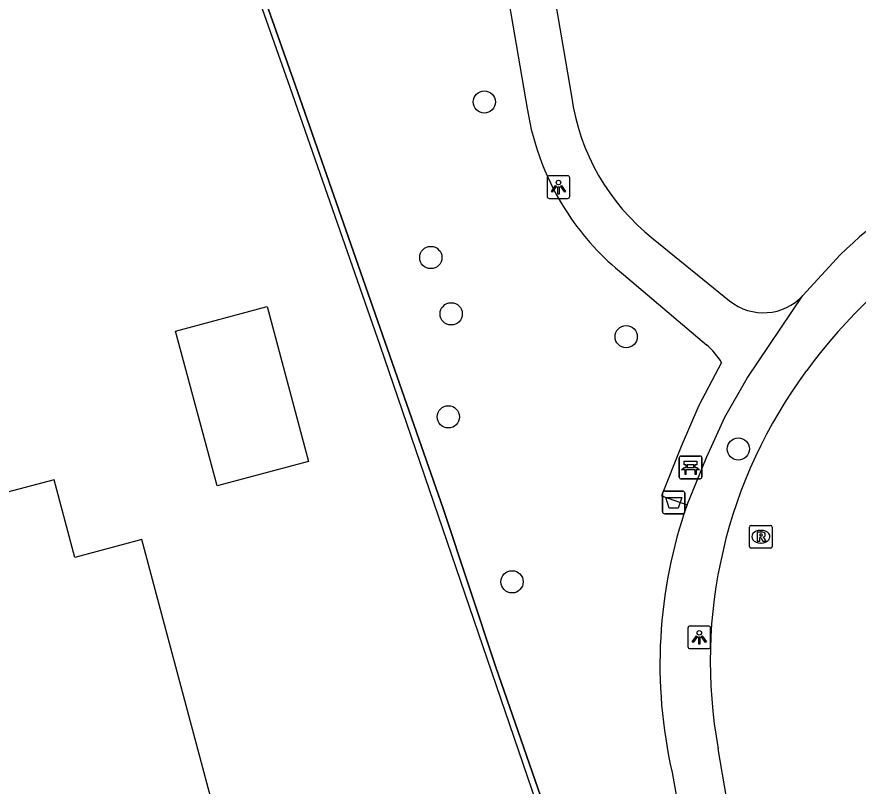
# Model space of a CAD drawing. Extents: x 162880 to 165536, y 384011 to 385179.
# Drawn here: x 163839.57 to 163876.6, y 384660.17 to 384694.03 of the extents above; entities that cross this region are included whole.
import ezdxf

# ---------------------------------------------------------------- set-up
doc = ezdxf.new("R2010")
doc.units = 0
for name, color, linetype in [('IMGEO_Afvalbak', 7, 'Continuous'), ('IMGEO_Bank', 7, 'Continuous'), ('IMGEO_Boom', 7, 'Continuous'), ('IMGEO_Haag', 7, 'Continuous'), ('IMGEO_Hek', 7, 'Continuous'), ('IMGEO_Lichtpunt', 7, 'Continuous'), ('IMGEO_Pand', 7, 'Continuous'), ('IMGEO_Rijbaan_lokaal_gesloten', 7, 'Continuous'), ('IMGEO_Rioolput', 7, 'Continuous'), ('IMGEO_Voetpad_open', 7, 'Continuous')]:
    doc.layers.add(name, color=color, linetype=linetype)

msp = doc.modelspace()

# ---------------------------------------------------------------- linework, layer by layer
at = {"layer": 'IMGEO_Afvalbak'}
for p, q in [((163868.083, 384673.156), (163868.873, 384673.156)), ((163868.873, 384673.156), (163868.083, 384673.156)), ((163867.983, 384672.256), (163867.983, 384673.056)), ((163867.983, 384673.056), (163867.983, 384672.256)), ((163868.973, 384673.056), (163868.973, 384672.256)), ((163868.973, 384672.256), (163868.973, 384673.056)), ((163868.873, 384672.156), (163868.083, 384672.156)), ((163868.083, 384672.156), (163868.873, 384672.156))]:
    msp.add_line(p, q, dxfattribs=at)
msp.add_lwpolyline([(163868.126, 384672.87), (163868.83, 384672.87), (163868.681, 384672.4), (163868.275, 384672.4), (163868.126, 384672.87)], dxfattribs=at)
for centre, start, end in [((163868.083, 384673.056), 90, 180), ((163868.083, 384673.056), 90, 180), ((163868.873, 384673.056), 0, 90), ((163868.873, 384673.056), 360, 90), ((163868.083, 384672.256), 180, 270), ((163868.083, 384672.256), 180, 270), ((163868.873, 384672.256), 270, 0), ((163868.873, 384672.256), 270, 0)]:
    msp.add_arc(centre, 0.1, start, end, dxfattribs=at)
at = {"layer": 'IMGEO_Bank'}
for p, q in [((163868.796, 384674.694), (163869.637, 384674.694)), ((163869.637, 384674.694), (163868.796, 384674.694)), ((163868.721, 384673.769), (163868.721, 384674.61)), ((163868.721, 384674.61), (163868.721, 384673.769)), ((163869.03, 384674.2), (163869.03, 384674.306)), ((163869.074, 384674.306), (163869.074, 384674.2)), ((163869.362, 384674.312), (163869.08, 384674.312)), ((163869.368, 384674.2), (163869.368, 384674.306)), ((163869.412, 384674.306), (163869.412, 384674.2)), ((163869.721, 384674.619), (163869.721, 384673.778)), ((163869.721, 384673.778), (163869.721, 384674.619)), ((163869.418, 384674.092), (163869.025, 384674.092)), ((163869.08, 384674.194), (163869.362, 384674.194)), ((163869.646, 384673.694), (163868.805, 384673.694)), ((163868.805, 384673.694), (163869.646, 384673.694))]:
    msp.add_line(p, q, dxfattribs=at)
for points in [[(163869.024, 384674.312), (163868.938, 384674.312), (163868.938, 384674.473), (163869.501, 384674.473), (163869.501, 384674.312), (163869.418, 384674.312)], [(163868.968, 384674.092), (163868.826, 384674.092), (163868.938, 384674.194), (163869.024, 384674.194)], [(163869.018, 384674.085), (163869.018, 384673.878), (163868.975, 384673.878), (163868.975, 384674.085)], [(163869.418, 384674.194), (163869.501, 384674.194), (163869.613, 384674.092), (163869.474, 384674.092)], [(163869.468, 384674.085), (163869.468, 384673.878), (163869.424, 384673.878), (163869.424, 384674.085)]]:
    msp.add_lwpolyline(points, dxfattribs=at)
for centre, radius, start, end in [((163868.799, 384674.616), 0.0779, 92.4484, 184.2845), ((163868.799, 384674.616), 0.0779, 92.4484, 184.2845), ((163869.643, 384674.616), 0.0779, 2.4484, 94.2845), ((163869.643, 384674.616), 0.0779, 2.4484, 94.2845), ((163869.023, 384674.305), 0.00671, 2.8957, 87.1043), ((163869.08, 384674.305), 0.00671, 92.8957, 177.1043), ((163869.362, 384674.305), 0.00671, 2.8957, 87.1043), ((163869.419, 384674.305), 0.00671, 92.8957, 177.1043), ((163868.968, 384674.085), 0.00671, 2.8957, 87.1043), ((163869.025, 384674.085), 0.00671, 92.8957, 177.1043), ((163869.023, 384674.201), 0.00671, 272.8957, 357.1043), ((163869.08, 384674.201), 0.00671, 182.8957, 267.1043), ((163869.362, 384674.201), 0.00671, 272.8957, 357.1043), ((163869.419, 384674.201), 0.00671, 182.8957, 267.1043), ((163869.417, 384674.085), 0.00671, 2.8957, 87.1043), ((163869.474, 384674.085), 0.00671, 92.8957, 177.1043), ((163868.799, 384673.772), 0.0779, 182.4484, 274.2845), ((163868.799, 384673.772), 0.0779, 182.4484, 274.2845), ((163869.643, 384673.772), 0.0779, 272.4484, 4.2845), ((163869.643, 384673.772), 0.0779, 272.4484, 4.2845)]:
    msp.add_arc(centre, radius, start, end, dxfattribs=at)
at = {"layer": 'IMGEO_Boom'}
for centre in [(163860.143, 384690.282), (163857.787, 384683.433), (163858.685, 384680.953), (163866.387, 384679.949), (163858.561, 384676.42), (163871.321, 384675.009), (163861.365, 384669.162)]:
    msp.add_circle(centre, 0.489, dxfattribs=at)
at = {"layer": 'IMGEO_Haag'}
for points in [[(163847.412, 384702.273), (163848.987, 384698.289), (163851.581, 384690.934), (163855.541, 384679.575), (163863.798, 384655.411)], [(163847.589, 384702.334), (163849.222, 384698.376), (163851.811, 384691.028), (163858.334, 384672.389), (163860.646, 384665.411), (163864.344, 384654.759)]]:
    msp.add_lwpolyline(points, dxfattribs=at)
at = {"layer": 'IMGEO_Hek'}
msp.add_lwpolyline([(163864.344, 384654.759), (163860.646, 384665.411), (163858.334, 384672.389), (163851.811, 384691.028), (163849.222, 384698.376), (163847.589, 384702.334)], dxfattribs=at)
at = {"layer": 'IMGEO_Lichtpunt'}
for p, q in [((163862.908, 384686.934), (163862.908, 384686.127)), ((163862.908, 384686.934), (163862.908, 384686.127)), ((163863.81, 384687.029), (163863.002, 384687.029)), ((163863.81, 384687.029), (163863.002, 384687.029)), ((163863.904, 384686.127), (163863.904, 384686.934)), ((163863.904, 384686.127), (163863.904, 384686.934)), ((163863.002, 384686.033), (163863.81, 384686.033)), ((163863.002, 384686.033), (163863.81, 384686.033)), ((163869.105, 384667.121), (163869.105, 384666.314)), ((163869.105, 384667.121), (163869.105, 384666.314)), ((163870.007, 384667.216), (163869.199, 384667.216)), ((163870.007, 384667.216), (163869.199, 384667.216)), ((163870.101, 384666.314), (163870.101, 384667.121)), ((163870.101, 384666.314), (163870.101, 384667.121)), ((163869.199, 384666.22), (163870.007, 384666.22)), ((163869.199, 384666.22), (163870.007, 384666.22))]:
    msp.add_line(p, q, dxfattribs=at)
for points in [[(163863.282, 384686.598), (163863.321, 384686.57), (163863.133, 384686.308), (163863.095, 384686.335), (163863.282, 384686.598)], [(163863.384, 384686.55), (163863.431, 384686.55), (163863.431, 384686.228), (163863.384, 384686.228), (163863.384, 384686.55)], [(163863.494, 384686.57), (163863.532, 384686.597), (163863.719, 384686.335), (163863.68, 384686.307), (163863.494, 384686.57)], [(163869.479, 384666.785), (163869.518, 384666.757), (163869.33, 384666.495), (163869.292, 384666.522), (163869.479, 384666.785)], [(163869.581, 384666.737), (163869.628, 384666.737), (163869.628, 384666.415), (163869.581, 384666.415), (163869.581, 384666.737)], [(163869.691, 384666.757), (163869.729, 384666.784), (163869.916, 384666.522), (163869.877, 384666.494), (163869.691, 384666.757)]]:
    msp.add_lwpolyline(points, dxfattribs=at)
for centre in [(163863.407, 384686.732), (163869.604, 384666.919)]:
    msp.add_circle(centre, 0.0994, dxfattribs=at)
for centre, start, end in [((163863.002, 384686.934), 90, 180), ((163863.002, 384686.934), 90, 180), ((163863.81, 384686.934), 0, 90), ((163863.81, 384686.934), 0, 90), ((163863.002, 384686.127), 180, 270), ((163863.002, 384686.127), 180, 270), ((163863.81, 384686.127), 270, 0), ((163863.81, 384686.127), 270, 360), ((163869.199, 384667.121), 90, 180), ((163869.199, 384667.121), 90, 180), ((163870.007, 384667.121), 0, 90), ((163870.007, 384667.121), 0, 90), ((163869.199, 384666.314), 180, 270), ((163869.199, 384666.314), 180, 270), ((163870.007, 384666.314), 270, 0), ((163870.007, 384666.314), 270, 360)]:
    msp.add_arc(centre, 0.0946, start, end, dxfattribs=at)
at = {"layer": 'IMGEO_Pand'}
for points in [[(163846.552, 384680.192), (163850.58, 384681.273), (163852.407, 384674.462), (163848.38, 384673.382), (163846.552, 384680.192)], [(163845.956, 384667.722), (163845.077, 384671.021), (163842.126, 384670.234), (163841.215, 384673.651), (163834.699, 384671.93), (163835.051, 384670.606), (163835.539, 384668.769), (163831.257, 384667.63), (163832.5, 384662.953), (163833.785, 384658.12), (163838.056, 384659.255), (163838.567, 384657.332), (163842.101, 384658.27), (163843.011, 384654.922), (163845.785, 384655.676), (163846.314, 384655.052), (163847.948, 384655.497), (163848.092, 384656.303), (163848.938, 384656.533), (163845.956, 384667.722)]]:
    msp.add_lwpolyline(points, dxfattribs=at)
at = {"layer": 'IMGEO_Rijbaan_lokaal_gesloten'}
msp.add_lwpolyline([(163870.904, 384659.062), (163870.435, 384661.816)], dxfattribs=at)
for centre, radius, start, end in [((163893.042, 384664.801), 23.167, 100.9375, 143.8748), ((163891.483, 384665.668), 21.398, 143.2906, 190.3719)]:
    msp.add_arc(centre, radius, start, end, dxfattribs=at)
at = {"layer": 'IMGEO_Rioolput'}
for p, q in [((163871.812, 384670.72), (163871.812, 384671.572)), ((163871.887, 384671.646), (163872.739, 384671.646)), ((163872.3, 384671.426), (163872.325, 384671.426)), ((163872.813, 384671.572), (163872.813, 384670.72)), ((163872.739, 384670.646), (163871.887, 384670.646)), ((163872.323, 384670.866), (163872.298, 384670.866))]:
    msp.add_line(p, q, dxfattribs=at)
for points in [[(163871.812, 384670.72), (163871.812, 384671.572)], [(163871.887, 384671.646), (163872.739, 384671.646)], [(163872.401, 384671.344), (163872.149, 384671.346), (163872.149, 384670.946)], [(163872.813, 384671.572), (163872.813, 384670.72)], [(163872.149, 384670.946), (163872.273, 384670.946), (163872.273, 384671.108), (163872.284, 384671.108)], [(163872.327, 384671.265), (163872.273, 384671.265), (163872.273, 384671.184)], [(163872.273, 384671.184), (163872.325, 384671.184)], [(163872.331, 384671.079), (163872.402, 384670.946), (163872.542, 384670.946), (163872.477, 384671.072)], [(163872.739, 384670.646), (163871.887, 384670.646)]]:
    msp.add_lwpolyline(points, dxfattribs=at)
for centre, radius, start, end in [((163871.889, 384671.57), 0.0765, 91.552, 178.448), ((163871.889, 384671.57), 0.0765, 91.552, 178.448), ((163872.4, 384671.234), 0.109, 350.3612, 89.416), ((163872.737, 384671.57), 0.0765, 1.552, 88.448), ((163872.737, 384671.57), 0.0765, 1.552, 88.448), ((163872.283, 384671.055), 0.0533, 26.0293, 88.6989), ((163872.309, 384671.373), 0.19, 274.7715, 282.9687), ((163872.333, 384671.169), 0.0964, 77.0061, 93.1865), ((163872.347, 384671.226), 0.0378, 276.6634, 79.6772), ((163872.398, 384671.234), 0.112, 277.5842, 350.9817), ((163872.382, 384671.019), 0.108, 29.5134, 73.7905), ((163871.889, 384670.722), 0.0765, 181.552, 268.448), ((163871.889, 384670.722), 0.0765, 181.552, 268.448), ((163872.737, 384670.722), 0.0765, 271.552, 358.448), ((163872.737, 384670.722), 0.0765, 271.552, 358.448)]:
    msp.add_arc(centre, radius, start, end, dxfattribs=at)
for centre, major_axis, ratio, start_param, end_param in [((163872.299, 384671.146), (-0.387, 0.002), 0.722429, 4.712389, 7.853982), ((163872.324, 384671.146), (-0.39, 0.002), 0.717154, 1.570796, 4.712389)]:
    msp.add_ellipse(centre, major_axis=major_axis, ratio=ratio, start_param=start_param, end_param=end_param, dxfattribs=at)
at = {"layer": 'IMGEO_Voetpad_open'}
for points in [[(163860.602, 384710.219), (163863.977, 384690.529)], [(163858.614, 384709.89), (163862.03, 384689.999)], [(163867.569, 384684.261), (163870.933, 384681.53)], [(163874.167, 384681.759), (163875.797, 384683.549)], [(163866.268, 384682.685), (163869.924, 384679.586)], [(163869.066, 384672.555), (163869.921, 384674.628), (163870.721, 384676.41), (163871.705, 384678.121), (163874.167, 384681.759)], [(163870.587, 384678.812), (163869.587, 384676.921), (163868.805, 384675.112), (163867.939, 384672.946), (163869.066, 384672.555)], [(163868.408, 384660.771), (163868.847, 384658.295)]]:
    msp.add_lwpolyline(points, dxfattribs=at)
for centre, radius, start, end in [((163873.603, 384691.882), 9.72, 188.0006, 231.6308), ((163873.552, 384691.789), 11.661, 188.8319, 213.4844), ((163891.098, 384667.703), 22.028, 101.657, 133.9963), ((163873.529, 384691.772), 11.632, 213.4756, 231.3721), ((163872.427, 384683.384), 2.381, 231.1395, 316.9612), ((163867.879, 384677.163), 3.17, 31.334, 49.832), ((163889.191, 384665.521), 21.319, 160.7345, 192.8735)]:
    msp.add_arc(centre, radius, start, end, dxfattribs=at)

doc.saveas('drawing.dxf')
